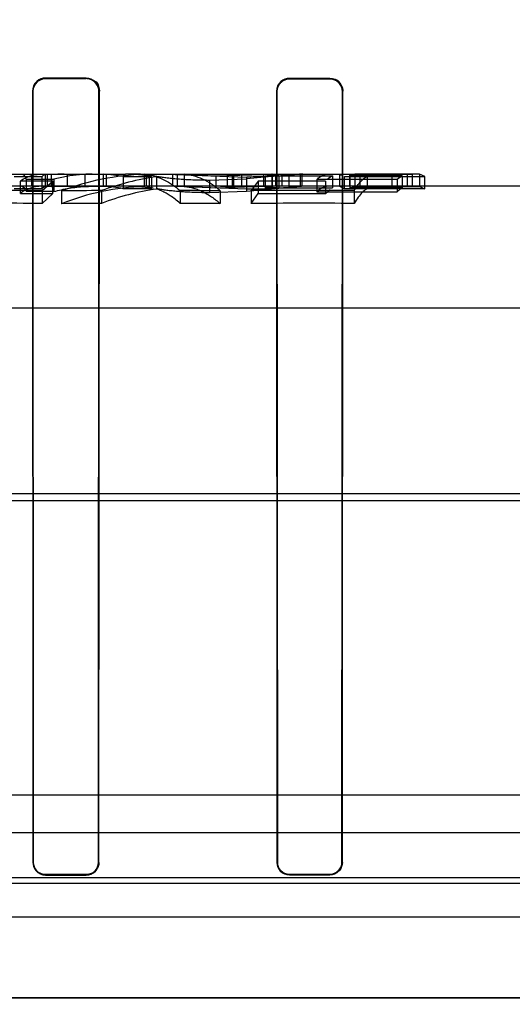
# Model space of a CAD drawing. Header units: millimetres. Extents: x 0 to 297, y 0 to 210.
# Tile 467 of 499: x 242.3981 to 242.483, y 159.9814 to 160.1512. Entities that reach past the tile are written whole.
import ezdxf

# ---------------------------------------------------------------- set-up
doc = ezdxf.new("R2010")
doc.units = ezdxf.units.MM
doc.header["$LTSCALE"] = 16.335
doc.layers.get('0').update_dxf_attribs({"linetype": 'CONTINUOUS'})
for name, color, linetype in [('AXES_REF', 7, 'CONTINUOUS'), ('INTFCLR_1', 7, 'CONTINUOUS'), ('INTFCLR_144815', 7, 'CONTINUOUS'), ('INTFCLR_72935', 7, 'CONTINUOUS')]:
    doc.layers.add(name, color=color, linetype=linetype)

msp = doc.modelspace()

# ---------------------------------------------------------------- linework, layer by layer
at = {"color": 7, "linetype": 'Continuous'}
for radius in [6.787079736, 6.7865, 6.743039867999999]:
    msp.add_circle((241.4889109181, 154.7114647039), radius, dxfattribs=at)
for radius, start, end in [(6.72, 278.2771290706, 261.7228709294), (6.874, 113.0826918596, 346.8308908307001)]:
    msp.add_arc((241.4889109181, 154.7114647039), radius, start, end, dxfattribs=at)
at = {"layer": 'AXES_REF', "color": 9, "linetype": 'Continuous'}
msp.add_arc((241.4889109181, 154.7114647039), 6.191158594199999, 94.4118118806, 85.5881881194, dxfattribs=at)
at = {"layer": 'INTFCLR_1', "color": 9, "linetype": 'Continuous'}
for p, q in [((242.4026066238, 160.1410466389), (242.4026066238, 160.141130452)), ((242.4096066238, 160.1411202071), (242.4096066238, 160.1410370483)), ((242.4446066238, 160.1409967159), (242.4446066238, 160.141077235)), ((242.4516066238, 160.1410702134), (242.4516066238, 160.1409901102)), ((242.4003264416, 160.1388507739), (242.4004103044, 160.1388507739)), ((242.4117874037, 160.1388507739), (242.4118699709, 160.1388507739)), ((242.4423805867, 160.1388507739), (242.4424610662, 160.1388507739)), ((242.4537415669, 160.1388507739), (242.4538212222, 160.1388507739)), ((242.4004851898, 160.0058507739), (242.4004061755, 160.0058507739)), ((242.4117914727, 160.0058507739), (242.4117135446, 160.0058507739)), ((242.4425332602, 160.0058507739), (242.4424570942, 160.0058507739)), ((242.4537455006, 160.0058507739), (242.4536700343, 160.0058507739)), ((242.4026066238, 160.0036533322), (242.4026066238, 160.0037320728)), ((242.4096066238, 160.0037411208), (242.4096066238, 160.0036629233)), ((242.4446066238, 160.0037032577), (242.4446066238, 160.0037792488)), ((242.4516066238, 160.003785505), (242.4516066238, 160.0037098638))]:
    msp.add_line(p, q, dxfattribs=at)
at = {"layer": 'INTFCLR_1', "color": 6, "linetype": 'Continuous'}
for p, q in [((242.4026066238, 160.141130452), (242.4096066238, 160.1411202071)), ((242.4096066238, 160.1410370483), (242.4026066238, 160.1410466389)), ((242.4446066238, 160.141077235), (242.4516066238, 160.1410702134)), ((242.4516066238, 160.1409901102), (242.4446066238, 160.1409967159)), ((242.4003264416, 160.1388507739), (242.4004061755, 160.0058507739)), ((242.4004103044, 160.1388507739), (242.4004851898, 160.0058507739)), ((242.4117135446, 160.0058507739), (242.4117874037, 160.1388507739)), ((242.4117914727, 160.0058507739), (242.4118699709, 160.1388507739)), ((242.4423805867, 160.1388507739), (242.4424570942, 160.0058507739)), ((242.4424610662, 160.1388507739), (242.4425332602, 160.0058507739)), ((242.4536700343, 160.0058507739), (242.4537415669, 160.1388507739)), ((242.4537455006, 160.0058507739), (242.4538212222, 160.1388507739)), ((242.4026066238, 160.0037320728), (242.4096066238, 160.0037411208)), ((242.4096066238, 160.0036629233), (242.4026066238, 160.0036533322)), ((242.4446066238, 160.0037792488), (242.4516066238, 160.003785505)), ((242.4516066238, 160.0037098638), (242.4446066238, 160.0037032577)), ((242.9545505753, 159.98247797), (242.1516626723, 159.98247797))]:
    msp.add_line(p, q, dxfattribs=at)
at = {"layer": 'INTFCLR_1', "color": 7, "linetype": 'Continuous'}
for points in [[(242.4096066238, 160.1411202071), (242.4097049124, 160.1411179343), (242.4098032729, 160.1411113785), (242.4099015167, 160.1411005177), (242.409999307, 160.1410853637), (242.4100965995, 160.1410658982), (242.4101936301, 160.1410420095), (242.4102903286, 160.1410136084), (242.4103863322, 160.1409806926), (242.4104814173, 160.1409432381)], [(242.4104487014, 160.1408669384), (242.4103588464, 160.14090233), (242.4102674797, 160.1409337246), (242.4101747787, 160.1409610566), (242.4100807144, 160.1409843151), (242.4099856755, 160.1410033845), (242.4098904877, 160.1410181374), (242.4097955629, 160.1410286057), (242.4097008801, 160.1410348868), (242.4096066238, 160.1410370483)], [(242.4537415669, 160.1388507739), (242.4537396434, 160.1389439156), (242.4537336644, 160.1390368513), (242.4537236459, 160.1391294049), (242.4537096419, 160.1392212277), (242.4536916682, 160.1393123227), (242.4536696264, 160.13940303), (242.4536434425, 160.1394933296), (242.4536131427, 160.1395828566), (242.453578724, 160.1396714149)], [(242.4536523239, 160.1397021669), (242.4536874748, 160.1396118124), (242.4537186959, 160.1395198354), (242.4537459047, 160.1394264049), (242.4537690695, 160.1393314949), (242.4537880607, 160.1392354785), (242.4538027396, 160.1391391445), (242.4538131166, 160.1390428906), (242.4538192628, 160.1389467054), (242.4538212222, 160.1388507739)]]:
    msp.add_lwpolyline(points, dxfattribs=at)
at = {"layer": 'INTFCLR_1', "color": 6, "linetype": 'Continuous'}
for points, knots in [([(242.4026066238, 160.141130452), (242.4020740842, 160.1411312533), (242.4008701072, 160.1407020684), (242.4003256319, 160.1394811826), (242.4003264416, 160.1388507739)], [0, 0, 0, 0, 0.4579220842, 1, 1, 1, 1]), ([(242.4026066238, 160.1410466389), (242.4020949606, 160.1410473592), (242.4009355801, 160.1406353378), (242.4004095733, 160.1394592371), (242.4004103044, 160.1388507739)], [0, 0, 0, 0, 0.4567907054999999, 1, 1, 1, 1]), ([(242.4446066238, 160.141077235), (242.4440963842, 160.1410777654), (242.4429229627, 160.1406691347), (242.4423798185, 160.139475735), (242.4423805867, 160.1388507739)], [0, 0, 0, 0, 0.4494707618, 1, 1, 1, 1]), ([(242.4446066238, 160.1409967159), (242.4441150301, 160.1409971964), (242.4429841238, 160.1406035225), (242.4424603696, 160.1394533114), (242.4424610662, 160.1388507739)], [0, 0, 0, 0, 0.449300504, 1, 1, 1, 1]), ([(242.4004061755, 160.0058507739), (242.4004061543, 160.0053625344), (242.4007934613, 160.0042072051), (242.401974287, 160.0036524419), (242.4026066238, 160.0036533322)], [0, 0, 0, 0, 0.4357037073, 1, 1, 1, 1]), ([(242.4004851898, 160.0058507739), (242.4004851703, 160.0053733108), (242.4008659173, 160.004258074), (242.4020034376, 160.003731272), (242.4026066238, 160.0037320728)], [0, 0, 0, 0, 0.4418296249, 1, 1, 1, 1]), ([(242.4096066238, 160.0037411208), (242.4101566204, 160.0037418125), (242.4112785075, 160.0042069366), (242.4117135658, 160.0053252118), (242.4117135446, 160.0058507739)], [0, 0, 0, 0, 0.511359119, 1, 1, 1, 1]), ([(242.4117914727, 160.0058507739), (242.4117914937, 160.0053580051), (242.4113990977, 160.0042082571), (242.4102280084, 160.0036637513), (242.4096066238, 160.0036629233)], [0, 0, 0, 0, 0.4422807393, 1, 1, 1, 1]), ([(242.4424570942, 160.0058507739), (242.4424570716, 160.0053087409), (242.4429085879, 160.0041676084), (242.444052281, 160.0037027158), (242.4446066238, 160.0037032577)], [0, 0, 0, 0, 0.4943860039, 1, 1, 1, 1]), ([(242.4425332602, 160.0058507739), (242.4425332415, 160.005377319), (242.4429127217, 160.0042858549), (242.4440234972, 160.0037787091), (242.4446066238, 160.0037792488)], [0, 0, 0, 0, 0.4481005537, 1, 1, 1, 1]), ([(242.4516066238, 160.003785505), (242.4521394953, 160.0037859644), (242.4532372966, 160.0042343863), (242.4536700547, 160.0053304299), (242.4536700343, 160.0058507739)], [0, 0, 0, 0, 0.5059473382, 1, 1, 1, 1]), ([(242.4537455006, 160.0058507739), (242.4537455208, 160.0053601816), (242.4533522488, 160.0042331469), (242.4522068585, 160.00371041), (242.4516066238, 160.0037098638)], [0, 0, 0, 0, 0.4497433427, 1, 1, 1, 1])]:
    msp.add_open_spline(points, degree=3, knots=knots, dxfattribs=at)
at = {"layer": 'INTFCLR_1', "color": 7, "linetype": 'Continuous'}
for points, knots in [([(242.4118699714, 160.1388507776), (242.4118708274, 160.1394220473), (242.4113967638, 160.1406254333), (242.4101917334, 160.141120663), (242.4096066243, 160.1411202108)], [0, 0, 0, 0, 0.494016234, 1, 1, 1, 1]), ([(242.411787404, 160.138850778), (242.4117881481, 160.1394019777), (242.4113304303, 160.1405615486), (242.4101695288, 160.14103739), (242.4096066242, 160.1410370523)], [0, 0, 0, 0, 0.4947471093, 1, 1, 1, 1]), ([(242.4538212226, 160.1388507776), (242.453821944, 160.1394181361), (242.4533481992, 160.140596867), (242.4521705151, 160.1410708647), (242.4516066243, 160.1410702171)], [0, 0, 0, 0, 0.5015327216, 1, 1, 1, 1]), ([(242.4537415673, 160.138850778), (242.4537421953, 160.1393976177), (242.4532855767, 160.1405338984), (242.4521502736, 160.1409906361), (242.4516066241, 160.1409901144)], [0, 0, 0, 0, 0.5014628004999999, 1, 1, 1, 1])]:
    msp.add_open_spline(points, degree=3, knots=knots, dxfattribs=at)
for points in [[(242.4104814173, 160.1409432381), (242.4110122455, 160.1407201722), (242.4116995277, 160.1402935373), (242.4116987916, 160.1397177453)], [(242.4117874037, 160.1388507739), (242.4117880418, 160.1393838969), (242.4116950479, 160.1401334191), (242.4112034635, 160.1403397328)], [(242.4516066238, 160.1410702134), (242.4521378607, 160.1410696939), (242.4528898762, 160.1409866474), (242.4530932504, 160.1404958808)], [(242.453578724, 160.1396714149), (242.4533657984, 160.1401851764), (242.4529450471, 160.1408404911), (242.4523889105, 160.1408410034)]]:
    msp.add_open_spline(points, degree=3, dxfattribs=at)
at = {"layer": 'INTFCLR_144815', "color": 9, "linetype": 'Continuous'}
for p, q in [((242.3956365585, 160.1245647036), (242.4163899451, 160.1245647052)), ((242.4189273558, 160.124564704), (242.4290564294, 160.1245647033)), ((242.4308161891, 160.1235527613), (242.4308161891, 160.1214141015)), ((242.43727251, 160.1219494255), (242.43727251, 160.1240682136)), ((242.4415541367, 160.1245647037), (242.4650828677, 160.1245647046)), ((242.79592904, 160.122464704), (242.1356661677, 160.1224647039)), ((243.0035594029, 160.1014647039), (242.1770648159, 160.1014647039)), ((243.0809000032, 160.0693955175), (242.0903680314, 160.0693955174)), ((242.1512464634, 160.0682964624), (243.0344403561, 160.0682964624)), ((242.8750429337, 160.0109532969), (242.2311703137, 160.0109532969)), ((242.7482584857, 160.0031671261), (242.3579546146, 160.003163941)), ((242.351698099, 160.0022726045), (242.7545151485, 160.0022726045)), ((242.0034996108, 159.9964647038), (243.1361262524, 159.996464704))]:
    msp.add_line(p, q, dxfattribs=at)
at = {"layer": 'INTFCLR_144815', "color": 6, "linetype": 'Continuous'}
for p, q in [((242.397169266, 160.1241668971), (242.4020309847, 160.1241668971)), ((242.398255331, 160.121233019), (242.398255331, 160.1233784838)), ((242.4038650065, 160.1233784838), (242.398255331, 160.1233784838)), ((242.3992677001, 160.1236822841), (242.4040151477, 160.1236822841)), ((242.3992677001, 160.1236817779), (242.3992677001, 160.1215481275)), ((242.4001986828, 160.1245647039), (242.4001986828, 160.1224647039)), ((242.4020017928, 160.1217253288), (242.4038650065, 160.1233704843)), ((242.4020309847, 160.1220518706), (242.4020309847, 160.1241668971)), ((242.4025192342, 160.1245431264), (242.4025192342, 160.1224423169)), ((242.4025192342, 160.1245431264), (242.4125491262, 160.1245431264)), ((242.4028880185, 160.1245647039), (242.4028880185, 160.1224647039)), ((242.4033547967, 160.1245647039), (242.4036307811, 160.1244725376)), ((242.4036307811, 160.1223690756), (242.4036307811, 160.1244725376)), ((242.4038650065, 160.1212247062), (242.4038650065, 160.1233704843)), ((242.4040151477, 160.1236822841), (242.4040151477, 160.1215486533)), ((242.406302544, 160.1245647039), (242.406302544, 160.1224647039)), ((242.4094274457, 160.1224647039), (242.4094274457, 160.1245647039)), ((242.4125491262, 160.1245430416), (242.4125491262, 160.1224422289)), ((242.4130223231, 160.1245647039), (242.4130223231, 160.1224647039)), ((242.4159928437, 160.1241649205), (242.4159928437, 160.1220498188)), ((242.4159928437, 160.1241649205), (242.4208597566, 160.1241649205)), ((242.4189273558, 160.124564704), (242.4163899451, 160.1245647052)), ((242.4189273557, 160.1245647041), (242.4196136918, 160.1245374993)), ((242.4196136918, 160.1245374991), (242.4196136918, 160.1224364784)), ((242.4199275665, 160.1245647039), (242.4199275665, 160.1224647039)), ((242.4201231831, 160.1245647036), (242.4217056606, 160.1242121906)), ((242.420495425, 160.1224647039), (242.420495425, 160.1245647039)), ((242.4208597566, 160.1241704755), (242.4208597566, 160.1220555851)), ((242.4217056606, 160.1242121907), (242.4217173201, 160.1219979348)), ((242.4233513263, 160.1245647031), (242.43727251, 160.1240682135)), ((242.4244486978, 160.1245647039), (242.4244486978, 160.1224647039)), ((242.4250532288, 160.1245647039), (242.4319640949, 160.1242542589)), ((242.4253000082, 160.1245647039), (242.4253000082, 160.1224647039)), ((242.4265189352, 160.1245376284), (242.4275686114, 160.1245616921)), ((242.4265189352, 160.1224366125), (242.4265189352, 160.1245376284)), ((242.4290564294, 160.1245647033), (242.4415541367, 160.1245647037)), ((242.4290564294, 160.1245647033), (242.4363635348, 160.124492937)), ((242.4308161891, 160.1235527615), (242.4372257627, 160.1237665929)), ((242.4319640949, 160.1242542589), (242.4402123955, 160.124507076)), ((242.4319640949, 160.1242542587), (242.4319640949, 160.1221425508)), ((242.4338963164, 160.1245647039), (242.4338963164, 160.1224647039)), ((242.4347598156, 160.1245647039), (242.4347598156, 160.1224647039)), ((242.4349715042, 160.1245647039), (242.4349715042, 160.1224647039)), ((242.4417068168, 160.1245647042), (242.4363635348, 160.124492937)), ((242.4363635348, 160.1244929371), (242.4363635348, 160.1223902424)), ((242.4427679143, 160.1242460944), (242.4372257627, 160.1237665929)), ((242.4372257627, 160.1237665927), (242.4372257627, 160.1216362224)), ((242.4392278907, 160.1233585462), (242.4380057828, 160.1217185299)), ((242.4508412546, 160.123374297), (242.4392278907, 160.123374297)), ((242.4392278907, 160.1233585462), (242.4392278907, 160.1212123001)), ((242.4402123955, 160.1224049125), (242.4402123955, 160.1245070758)), ((242.4404099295, 160.1242844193), (242.4404099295, 160.1221738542)), ((242.4404099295, 160.1242844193), (242.4520232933, 160.1242844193)), ((242.4415541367, 160.1245647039), (242.4407906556, 160.1244366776)), ((242.4416120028, 160.1245647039), (242.4416120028, 160.1224647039)), ((242.4417051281, 160.1224647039), (242.4417051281, 160.1245647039)), ((242.4422329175, 160.1245647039), (242.4422329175, 160.1224647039)), ((242.4427679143, 160.1242460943), (242.4427679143, 160.1221340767)), ((242.4433349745, 160.1245647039), (242.4433349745, 160.1224647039)), ((242.4445637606, 160.1224647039), (242.4445637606, 160.1245647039)), ((242.446507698, 160.1224647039), (242.446507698, 160.1245647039)), ((242.4467985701, 160.1224647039), (242.4467985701, 160.1245647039)), ((242.46316585, 160.1236491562), (242.449349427, 160.1236491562)), ((242.449349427, 160.1236436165), (242.449349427, 160.1215084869)), ((242.4508412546, 160.123374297), (242.4508412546, 160.121228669)), ((242.4520232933, 160.124286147), (242.4512331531, 160.1237502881)), ((242.4520232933, 160.124286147), (242.4520232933, 160.122175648)), ((242.4528785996, 160.1245647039), (242.4537160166, 160.1243894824)), ((242.4532253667, 160.1245647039), (242.4532253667, 160.1224647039)), ((242.4541332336, 160.122055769), (242.4541332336, 160.1241706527)), ((242.4541332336, 160.1241668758), (242.4679496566, 160.1241668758)), ((242.4549483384, 160.1245647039), (242.4549483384, 160.1224647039)), ((242.4558888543, 160.1245590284), (242.4550214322, 160.1243066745)), ((242.4550214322, 160.1243056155), (242.4550214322, 160.1221958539)), ((242.4550214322, 160.1243056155), (242.4640540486, 160.1243056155)), ((242.4558888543, 160.1245590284), (242.4558888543, 160.1224588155)), ((242.4649214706, 160.1245586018), (242.4558888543, 160.1245586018)), ((242.4567614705, 160.1245647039), (242.4567614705, 160.1224647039)), ((242.4580236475, 160.1245310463), (242.4576554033, 160.1245647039)), ((242.4670562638, 160.1245320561), (242.4580236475, 160.1245320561)), ((242.4580236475, 160.1245310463), (242.4580236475, 160.1224297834)), ((242.462327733, 160.1224647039), (242.462327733, 160.1245647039)), ((242.4640540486, 160.1243011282), (242.46316585, 160.1236396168)), ((242.46316585, 160.1236491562), (242.46316585, 160.1215142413)), ((242.4640540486, 160.1243011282), (242.4640540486, 160.1221911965)), ((242.4650828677, 160.1245647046), (242.4649214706, 160.1245581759)), ((242.4649214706, 160.1245586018), (242.4649214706, 160.1224583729)), ((242.4650828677, 160.1245647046), (242.4657940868, 160.1245647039)), ((242.4657940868, 160.1245647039), (242.4657940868, 160.1224647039)), ((242.4679496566, 160.1241733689), (242.4670562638, 160.1245330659)), ((242.4670562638, 160.1245320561), (242.4670562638, 160.1224308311)), ((242.4679496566, 160.1220518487), (242.4679496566, 160.1241668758)), ((242.4020309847, 160.1220518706), (242.397169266, 160.1220518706)), ((242.4040151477, 160.1215486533), (242.3992677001, 160.1215486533)), ((242.4020017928, 160.1217253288), (242.4020017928, 160.1195130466)), ((242.4125491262, 160.1224423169), (242.4025192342, 160.1224423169)), ((242.4036307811, 160.1223690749), (242.4033547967, 160.1224647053)), ((242.4053223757, 160.1216779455), (242.4053223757, 160.1194636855)), ((242.412227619, 160.1217275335), (242.412227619, 160.1195153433)), ((242.4208597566, 160.1220498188), (242.4159928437, 160.1220498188)), ((242.4196136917, 160.1224364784), (242.4189273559, 160.1224647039)), ((242.4200613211, 160.1224437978), (242.4211442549, 160.1222031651)), ((242.4372725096, 160.1219494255), (242.423351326, 160.1224647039)), ((242.431964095, 160.1221425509), (242.4250532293, 160.1224647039)), ((242.425791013, 160.1217311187), (242.425791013, 160.1195190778)), ((242.4280938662, 160.1224647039), (242.4270430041, 160.1224522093)), ((242.4363635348, 160.1223902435), (242.4290564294, 160.1224647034)), ((242.4308161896, 160.1214141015), (242.4372257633, 160.1216362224)), ((242.4402123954, 160.1224049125), (242.431964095, 160.1221425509)), ((242.4326962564, 160.1216885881), (242.4326962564, 160.1194747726)), ((242.4363635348, 160.1223902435), (242.4417068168, 160.1224647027)), ((242.4372257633, 160.1216362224), (242.4427679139, 160.1221340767)), ((242.4380057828, 160.1217185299), (242.4380057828, 160.1195059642)), ((242.4404099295, 160.1221659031), (242.4411719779, 160.1224314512)), ((242.4520232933, 160.1221738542), (242.4404099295, 160.1221738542)), ((242.449349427, 160.1215142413), (242.46316585, 160.1215142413)), ((242.4508412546, 160.1212323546), (242.4516269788, 160.1219335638)), ((242.4541332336, 160.122055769), (242.453297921, 160.1224191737)), ((242.4679496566, 160.1220518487), (242.4541332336, 160.1220518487)), ((242.4550214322, 160.1221969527), (242.4558888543, 160.1224588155)), ((242.4640540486, 160.1221958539), (242.4550214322, 160.1221958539)), ((242.4557697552, 160.1217285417), (242.4557697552, 160.1195163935)), ((242.4558888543, 160.1224583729), (242.4649214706, 160.1224583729)), ((242.4576554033, 160.1224647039), (242.4580236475, 160.1224297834)), ((242.4580236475, 160.1224308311), (242.4670562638, 160.1224308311)), ((242.46316585, 160.121504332), (242.4637567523, 160.122008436)), ((242.4649214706, 160.1224579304), (242.4650828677, 160.1224647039)), ((242.4670562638, 160.1224318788), (242.4679496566, 160.1220585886)), ((242.398255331, 160.121233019), (242.4038650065, 160.121233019)), ((242.4038650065, 160.1212247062), (242.4020017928, 160.1195130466)), ((242.4380057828, 160.1195059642), (242.4392278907, 160.1212123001)), ((242.4392278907, 160.121228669), (242.4508412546, 160.121228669)), ((242.9482834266, 160.0174647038), (242.2090729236, 160.0174647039))]:
    msp.add_line(p, q, dxfattribs=at)
for points in [[(242.4020309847, 160.1241607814), (242.4020851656, 160.1242269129), (242.4021393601, 160.1242871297), (242.4021935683, 160.1243414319), (242.4022477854, 160.1243898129), (242.402302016, 160.1244322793), (242.4023562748, 160.1244688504), (242.4024105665, 160.1244995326), (242.4024648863, 160.1245243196), (242.4025192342, 160.1245432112)], [(242.4025192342, 160.1224424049), (242.40246485, 160.1224227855), (242.4024105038, 160.1223970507), (242.4023561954, 160.1223652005), (242.4023019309, 160.1223272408), (242.4022477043, 160.1222831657), (242.4021934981, 160.122232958), (242.4021393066, 160.122176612), (242.4020851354, 160.1221141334), (242.4020309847, 160.1220455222)]]:
    msp.add_lwpolyline(points, dxfattribs=at)
for centre, radius, start, end in [((242.4057822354, 160.0994083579), 0.0251563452, 89.999993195, 94.9061183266), ((242.4211736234, 160.0796042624), 0.0449603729, 91.9883192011, 110.6438857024), ((242.4281338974, 160.0785574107), 0.0460071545, 98.0171224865, 110.2266078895), ((242.4114860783, 160.09935866), 0.0252068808, 79.7006410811, 87.5829453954), ((242.4163840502, 160.0989667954), 0.0255978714, 79.9303058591, 89.98680544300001), ((242.4383287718, 160.0934198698), 0.0311442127, 81.8054339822, 86.5325959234), ((242.3936723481, 158.6232672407), 1.4984812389, 89.6815145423, 90.3497599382), ((242.4057825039, 160.0982090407), 0.0242556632, 90.000627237, 95.0894057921), ((242.4196496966, 158.6072817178), 1.5144640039, 90.2807959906, 90.54204475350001), ((242.4211801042, 160.0790787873), 0.04338622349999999, 92.069063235, 111.4381893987), ((242.4281474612, 160.0780432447), 0.0444225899, 98.32277566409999, 111.0002348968), ((242.4114946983, 160.0982355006), 0.0242296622, 79.30122498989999, 87.50581318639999), ((242.4163743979, 160.0976792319), 0.0247856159, 79.5739420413, 89.96405987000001), ((242.4198945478, 158.6037057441), 1.5180368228, 89.51681503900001, 89.7774471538), ((242.4477785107, 158.540623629), 1.5811251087, 89.7104172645, 90.3541399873), ((242.4383260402, 160.0924133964), 0.0300507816, 81.4998326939, 86.4010483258), ((242.393672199, 158.6816787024), 1.4378584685, 89.66808051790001, 90.36450071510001), ((242.419616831, 158.6701394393), 1.4493947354, 90.29210295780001, 90.56508086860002), ((242.4198716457, 158.6587201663), 1.4608109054, 89.49698793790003, 89.76783053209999), ((242.4477781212, 158.6023735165), 1.5171639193, 89.6981941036, 90.36905545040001)]:
    msp.add_arc(centre, radius, start, end, dxfattribs=at)
for points, knots in [([(242.398255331, 160.1233834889), (242.3986198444, 160.1236331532), (242.3993610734, 160.1240621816), (242.4005436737, 160.1244719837), (242.4013480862, 160.1245647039), (242.4017403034, 160.1245647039)], [0, 0, 0, 0, 0.3552943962, 0.6845921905, 1, 1, 1, 1]), ([(242.4106506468, 160.1245647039), (242.4099134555, 160.1245647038), (242.4084276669, 160.1244994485), (242.4062075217, 160.1242046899), (242.4047415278, 160.1238776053), (242.4040151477, 160.1236827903)], [0, 0, 0, 0, 0.3295454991, 0.6638117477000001, 1, 1, 1, 1]), ([(242.4217056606, 160.1242121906), (242.4219699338, 160.1241684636), (242.4225094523, 160.124078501), (242.4233792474, 160.1239567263), (242.4243489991, 160.1238440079), (242.4253932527, 160.1237476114), (242.4265022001, 160.1236676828), (242.4277160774, 160.1236060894), (242.4288535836, 160.1235728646), (242.4299120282, 160.1235554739), (242.4305011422, 160.1235535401), (242.4308161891, 160.1235527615)], [0, 0, 0, 0, 0.0878681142, 0.1794121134, 0.2880687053, 0.408088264, 0.5233847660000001, 0.6527576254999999, 0.8067562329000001, 0.8966549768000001, 1, 1, 1, 1]), ([(242.4217173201, 160.1241149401), (242.4221910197, 160.1239597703), (242.4231418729, 160.1235636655), (242.424507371, 160.1227562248), (242.4253681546, 160.1220930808), (242.425791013, 160.1217311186)], [0, 0, 0, 0, 0.3150314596, 0.6482155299, 1, 1, 1, 1]), ([(242.4326962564, 160.1216885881), (242.4322216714, 160.1220999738), (242.4312560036, 160.1228440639), (242.4297136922, 160.1237188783), (242.4281346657, 160.1243036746), (242.4270549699, 160.1244947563), (242.4265189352, 160.1245376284)], [0, 0, 0, 0, 0.2725716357, 0.5273624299, 0.7666263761, 1, 1, 1, 1]), ([(242.4469138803, 160.1245647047), (242.4466537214, 160.1245647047), (242.4459779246, 160.1245001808), (242.4450335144, 160.1244081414), (242.4440392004, 160.1243196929), (242.4431225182, 160.1242487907), (242.4421342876, 160.1241872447), (242.4410697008, 160.1241362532), (242.4399286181, 160.1240989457), (242.4386490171, 160.124072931), (242.4377534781, 160.1240691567), (242.43727251, 160.1240682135)], [0, 0, 0, 0, 0.0808065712, 0.2104255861, 0.2949528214, 0.3908138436, 0.4960050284, 0.6024811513, 0.7218478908, 0.8506087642, 1, 1, 1, 1]), ([(242.449349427, 160.1236436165), (242.4495442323, 160.1238326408), (242.4500938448, 160.1242960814), (242.4508152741, 160.1245647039), (242.4512632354, 160.1245647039)], [0, 0, 0, 0, 0.3773130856, 1, 1, 1, 1]), ([(242.4557697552, 160.1217285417), (242.455986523, 160.1220845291), (242.4564134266, 160.1227209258), (242.4571151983, 160.1235283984), (242.4578249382, 160.124113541), (242.458557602, 160.124479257), (242.459068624, 160.1245647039), (242.4593123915, 160.1245647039)], [0, 0, 0, 0, 0.2646885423, 0.4855285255, 0.6772668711, 0.8451925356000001, 1, 1, 1, 1]), ([(242.4017403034, 160.1224647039), (242.4013472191, 160.1224647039), (242.4005407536, 160.122367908), (242.3993571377, 160.1219412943), (242.3986187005, 160.1214968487), (242.398255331, 160.1212382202)], [0, 0, 0, 0, 0.3145739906, 0.6430700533, 1, 1, 1, 1]), ([(242.4040151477, 160.1215491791), (242.4044492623, 160.1216701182), (242.405322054, 160.1218887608), (242.406644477, 160.1221454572), (242.4079748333, 160.122329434), (242.4093110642, 160.1224400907), (242.4102042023, 160.1224647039), (242.4106506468, 160.1224647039)], [0, 0, 0, 0, 0.2012328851, 0.4015582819, 0.6012628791, 0.8006431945, 1, 1, 1, 1]), ([(242.4217056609, 160.1220988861), (242.4219470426, 160.1220574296), (242.422457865, 160.1219683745), (242.4232672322, 160.1218493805), (242.4241684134, 160.1217373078), (242.4251114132, 160.1216416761), (242.4261183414, 160.1215592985), (242.4272180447, 160.1214936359), (242.4285011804, 160.1214416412), (242.4297222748, 160.1214177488), (242.4305171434, 160.1214148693), (242.4308161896, 160.1214141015)], [0, 0, 0, 0, 0.0803155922, 0.1700328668, 0.2682374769, 0.3780956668, 0.4808324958, 0.5995231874, 0.7393378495, 0.9019330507, 1, 1, 1, 1]), ([(242.425791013, 160.1195190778), (242.425503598, 160.1197753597), (242.4249515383, 160.1202334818), (242.4241318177, 160.1208142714), (242.4233555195, 160.1212815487), (242.4225653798, 160.1216781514), (242.4220102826, 160.1218983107), (242.4217173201, 160.1219979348)], [0, 0, 0, 0, 0.2407091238, 0.4479075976, 0.6274068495, 0.8065744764, 1, 1, 1, 1]), ([(242.4265189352, 160.1224366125), (242.4267874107, 160.1224143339), (242.4273252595, 160.1223429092), (242.4281235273, 160.1221574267), (242.4289142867, 160.1218945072), (242.4296960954, 160.1215555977), (242.4304677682, 160.1211423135), (242.4312282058, 160.1206564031), (242.4319763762, 160.1200997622), (242.4324577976, 160.1196901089), (242.4326962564, 160.1194747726)], [0, 0, 0, 0, 0.1158968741, 0.2329809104, 0.3520699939, 0.4739020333, 0.5991191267, 0.7282635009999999, 0.8617756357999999, 1, 1, 1, 1]), ([(242.4469138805, 160.1224647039), (242.4466629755, 160.1224647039), (242.4460202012, 160.1224022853), (242.4451342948, 160.1223126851), (242.4442072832, 160.1222251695), (242.4433571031, 160.1221550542), (242.442408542, 160.122088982), (242.4413465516, 160.1220322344), (242.4401533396, 160.1219867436), (242.4387756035, 160.1219557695), (242.4378009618, 160.1219505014), (242.4372725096, 160.1219494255)], [0, 0, 0, 0, 0.0779215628, 0.2001269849, 0.2767525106, 0.3670487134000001, 0.4650615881, 0.5720392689, 0.6973201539, 0.8358825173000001, 1, 1, 1, 1]), ([(242.4512632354, 160.1224647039), (242.4508138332, 160.1224647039), (242.4500875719, 160.1221826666), (242.4495436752, 160.1217042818), (242.449349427, 160.1215084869)], [0, 0, 0, 0, 0.6196886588, 1, 1, 1, 1]), ([(242.4593123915, 160.1224647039), (242.4590671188, 160.1224647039), (242.458552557, 160.1223745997), (242.4578175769, 160.1219915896), (242.457103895, 160.1213779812), (242.45640532, 160.1205377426), (242.4559818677, 160.1198792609), (242.4557697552, 160.1195163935)], [0, 0, 0, 0, 0.1532186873, 0.3195712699, 0.5119813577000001, 0.7374347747, 1, 1, 1, 1])]:
    msp.add_open_spline(points, degree=3, knots=knots, dxfattribs=at)
for points in [[(242.3992677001, 160.1236817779), (242.3991332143, 160.1239711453), (242.3990374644, 160.1244657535), (242.3987183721, 160.1244657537)], [(242.398440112, 160.1224647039), (242.3987243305, 160.1224647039), (242.3989701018, 160.1221677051), (242.3990861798, 160.1219082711)]]:
    msp.add_open_spline(points, degree=3, dxfattribs=at)
at = {"layer": 'INTFCLR_72935', "color": 9, "linetype": 'Continuous'}
for p, q in [((242.4026066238, 160.141130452), (242.4026066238, 160.1410466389)), ((242.4096066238, 160.1410370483), (242.4096066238, 160.1411202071)), ((242.4446066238, 160.141077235), (242.4446066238, 160.1409967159)), ((242.4516066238, 160.1409901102), (242.4516066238, 160.1410702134)), ((242.4004103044, 160.1388507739), (242.4003264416, 160.1388507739)), ((242.4118699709, 160.1388507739), (242.4117874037, 160.1388507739)), ((242.4424610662, 160.1388507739), (242.4423805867, 160.1388507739)), ((242.4538212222, 160.1388507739), (242.4537415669, 160.1388507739)), ((242.4004061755, 160.0058507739), (242.4004851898, 160.0058507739)), ((242.4117135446, 160.0058507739), (242.4117914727, 160.0058507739)), ((242.4424570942, 160.0058507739), (242.4425332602, 160.0058507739)), ((242.4536700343, 160.0058507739), (242.4537455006, 160.0058507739)), ((242.4026066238, 160.0037320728), (242.4026066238, 160.0036533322)), ((242.4096066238, 160.0036629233), (242.4096066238, 160.0037411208)), ((242.4446066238, 160.0037792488), (242.4446066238, 160.0037032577)), ((242.4516066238, 160.0037098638), (242.4516066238, 160.003785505))]:
    msp.add_line(p, q, dxfattribs=at)
at = {"layer": 'INTFCLR_72935', "color": 6, "linetype": 'Continuous'}
for p, q in [((242.4096066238, 160.1411202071), (242.4026066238, 160.141130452)), ((242.4026066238, 160.1410466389), (242.4096066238, 160.1410370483)), ((242.4516066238, 160.1410702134), (242.4446066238, 160.141077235)), ((242.4446066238, 160.1409967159), (242.4516066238, 160.1409901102)), ((242.4003264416, 160.1388507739), (242.4004061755, 160.0058507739)), ((242.4004851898, 160.0058507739), (242.4004103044, 160.1388507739)), ((242.4117874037, 160.1388507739), (242.4117135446, 160.0058507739)), ((242.4117914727, 160.0058507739), (242.4118699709, 160.1388507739)), ((242.4423805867, 160.1388507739), (242.4424570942, 160.0058507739)), ((242.4425332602, 160.0058507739), (242.4424610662, 160.1388507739)), ((242.4537415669, 160.1388507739), (242.4536700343, 160.0058507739)), ((242.4537455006, 160.0058507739), (242.4538212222, 160.1388507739)), ((242.4096066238, 160.0037411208), (242.4026066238, 160.0037320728)), ((242.4026066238, 160.0036533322), (242.4096066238, 160.0036629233)), ((242.4516066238, 160.003785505), (242.4446066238, 160.0037792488)), ((242.4446066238, 160.0037032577), (242.4516066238, 160.0037098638)), ((242.1516626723, 159.98247797), (242.9545505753, 159.98247797))]:
    msp.add_line(p, q, dxfattribs=at)
at = {"layer": 'INTFCLR_72935', "color": 7, "linetype": 'Continuous'}
msp.add_lwpolyline([(242.4535791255, 160.1396704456), (242.4536128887, 160.1395835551), (242.4536428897, 160.1394950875), (242.4536690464, 160.1394052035), (242.4536913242, 160.1393138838), (242.453709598, 160.139221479), (242.4537237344, 160.1391287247), (242.453733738, 160.1390359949), (242.45373967, 160.1389432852), (242.4537415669, 160.1388507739)], dxfattribs=at)
at = {"layer": 'INTFCLR_72935', "color": 6, "linetype": 'Continuous'}
for points, knots in [([(242.4026066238, 160.141130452), (242.4020699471, 160.1411312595), (242.4008651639, 160.1406974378), (242.400325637, 160.1394771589), (242.4003264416, 160.1388507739)], [0, 0, 0, 0, 0.4614345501, 1, 1, 1, 1]), ([(242.4004103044, 160.1388507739), (242.4004096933, 160.1393593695), (242.4008185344, 160.1405180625), (242.4019951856, 160.1410474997), (242.4026066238, 160.1410466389)], [0, 0, 0, 0, 0.4540894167, 1, 1, 1, 1]), ([(242.4096066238, 160.1411202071), (242.4101885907, 160.1411193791), (242.4113931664, 160.1406297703), (242.4118706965, 160.1394251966), (242.4118699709, 160.1388507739)], [0, 0, 0, 0, 0.5032620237, 1, 1, 1, 1]), ([(242.4117874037, 160.1388507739), (242.4117879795, 160.1393370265), (242.4114035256, 160.1404847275), (242.4102329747, 160.1410362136), (242.4096066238, 160.1410370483)], [0, 0, 0, 0, 0.4370402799, 1, 1, 1, 1]), ([(242.4446066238, 160.141077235), (242.4440915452, 160.1410777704), (242.4429171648, 160.1406637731), (242.4423798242, 160.1394710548), (242.4423805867, 160.1388507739)], [0, 0, 0, 0, 0.4536700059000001, 1, 1, 1, 1]), ([(242.4424610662, 160.1388507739), (242.4424604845, 160.1393539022), (242.4428667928, 160.1404871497), (242.4440152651, 160.1409972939), (242.4446066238, 160.1409967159)], [0, 0, 0, 0, 0.4596932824, 1, 1, 1, 1]), ([(242.4516066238, 160.1410702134), (242.4520989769, 160.1410697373), (242.45326323, 160.1406782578), (242.453821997, 160.1394880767), (242.4538212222, 160.1388507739)], [0, 0, 0, 0, 0.4358433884, 1, 1, 1, 1]), ([(242.4004061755, 160.0058507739), (242.4004061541, 160.0053563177), (242.4008002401, 160.0041997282), (242.4019802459, 160.0036524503), (242.4026066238, 160.0036533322)], [0, 0, 0, 0, 0.4411499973, 1, 1, 1, 1]), ([(242.4026066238, 160.0037320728), (242.4020479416, 160.0037313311), (242.4009172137, 160.004203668), (242.4004851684, 160.0053276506), (242.4004851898, 160.0058507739)], [0, 0, 0, 0, 0.5164351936, 1, 1, 1, 1]), ([(242.4117135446, 160.0058507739), (242.4117135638, 160.0053740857), (242.4113335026, 160.0042650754), (242.4102043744, 160.0037418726), (242.4096066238, 160.0037411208)], [0, 0, 0, 0, 0.4436623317, 1, 1, 1, 1]), ([(242.4096066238, 160.0036629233), (242.4101845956, 160.0036636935), (242.4113492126, 160.0041551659), (242.4117914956, 160.0053134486), (242.4117914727, 160.0058507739)], [0, 0, 0, 0, 0.5182224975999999, 1, 1, 1, 1]), ([(242.4424570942, 160.0058507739), (242.4424570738, 160.0053606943), (242.4428496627, 160.0042293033), (242.444001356, 160.003702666), (242.4446066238, 160.0037032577)], [0, 0, 0, 0, 0.447419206, 1, 1, 1, 1]), ([(242.4446066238, 160.0037792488), (242.4440668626, 160.0037787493), (242.4429628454, 160.0042331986), (242.4425332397, 160.0053330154), (242.4425332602, 160.0058507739)], [0, 0, 0, 0, 0.5104030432, 1, 1, 1, 1]), ([(242.4536700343, 160.0058507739), (242.4536700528, 160.0053767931), (242.4532898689, 160.0042894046), (242.4521849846, 160.0037860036), (242.4516066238, 160.003785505)], [0, 0, 0, 0, 0.4504057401, 1, 1, 1, 1]), ([(242.4516066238, 160.0037098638), (242.4521660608, 160.0037103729), (242.4533051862, 160.0041836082), (242.4537455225, 160.0053184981), (242.4537455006, 160.0058507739)], [0, 0, 0, 0, 0.5124398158, 1, 1, 1, 1])]:
    msp.add_open_spline(points, degree=3, knots=knots, dxfattribs=at)
at = {"layer": 'INTFCLR_72935', "color": 7, "linetype": 'Continuous'}
msp.add_open_spline([(242.4516066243, 160.1409901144), (242.4521462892, 160.1409895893), (242.4532806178, 160.1405390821), (242.4537427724, 160.1394015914), (242.4537415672, 160.138850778)], degree=3, knots=[0, 0, 0, 0, 0.4948877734, 1, 1, 1, 1], dxfattribs=at)
msp.add_open_spline([(242.4516066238, 160.1409901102), (242.4521197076, 160.1409896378), (242.4528458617, 160.1409085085), (242.4530420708, 160.1404344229)], degree=3, dxfattribs=at)

doc.saveas('drawing.dxf')
